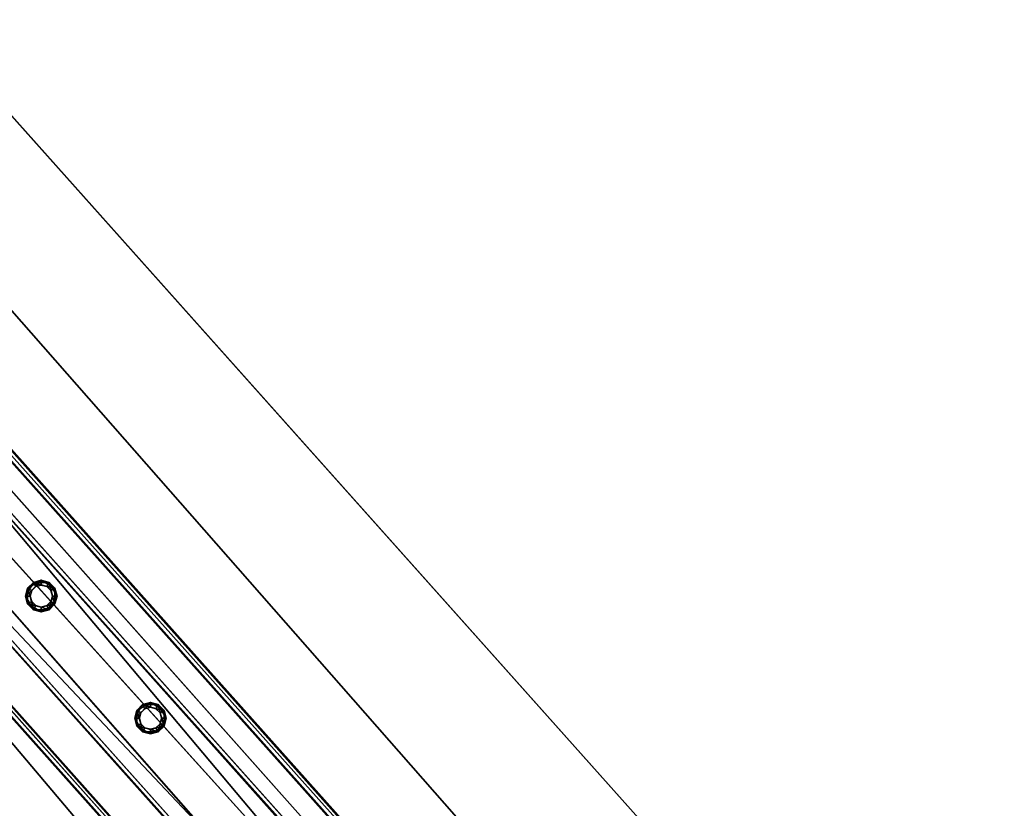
# Model space of a CAD drawing. Header units: millimetres. Extents: x 93711086 to 93775423, y 1247239064 to 1247319365.
# Tile 614 of 656: x 93727421 to 93728086, y 1247296902 to 1247297435. Entities that reach past the tile are written whole.
import ezdxf

# ---------------------------------------------------------------- set-up
doc = ezdxf.new("R2010")
doc.units = ezdxf.units.MM
doc.layers.add('BEAM', color=7, linetype='Continuous')
doc.layers.add('CONCRETE_ITEM', color=7, linetype='Continuous')

# ---------------------------------------------------------------- blocks, each defined once
blk = doc.blocks.new('15e559d2-59c4-40a1-8e6d-a9da91616b05')
at = {"color": 0, "transparency": 16777216}
mesh = blk.add_polyface(dxfattribs=at)
corners = [(93732402.79, 1247290959.39, 3988.8), (93732402.79, 1247290959.39, 4305.53), (93730959.56, 1247289572.89, 3633.7), (93730959.56, 1247289572.89, 3316.97), (93720519.88, 1247305091.11, 5616.56), (93732598.17, 1247291566.31, 4023.22), (93720298.97, 1247305338.46, 5063.47), (93732619.56, 1247291542.36, 4593.19), (93720317.37, 1247305317.87, 5553.56), (93732199.19, 1247291187.37, 4322.75), (93720106.24, 1247304728.57, 5525.84), (93719899.99, 1247304959.53, 5363), (93732205.93, 1247291179.82, 4502.46), (93719903.74, 1247304955.33, 5462.84), (93720167.22, 1247305212.77, 5169.74), (93732187.34, 1247291200.64, 4007.02), (93718371.43, 1247303668.57, 4381.66), (93732466.42, 1247291440.62, 4129.5), (93732486.67, 1247291465.98, 4033.21), (93720187.47, 1247305238.13, 5073.46), (93732260.76, 1247291223.51, 4572.35), (93720161.08, 1247304772.26, 5595.73), (93719958.57, 1247304999.02, 5532.73), (93718383.28, 1247303655.3, 4697.39)]
mesh.append_faces([[corners[k] for k in face] for face in [(0, 1, 2, 0), (2, 3, 0, 2), (4, 5, 6, 4), (4, 7, 5, 4), (6, 8, 4, 6), (9, 10, 11, 9), (10, 9, 12, 10), (13, 11, 10, 13), (3, 14, 15, 3), (3, 16, 14, 3), (17, 15, 14, 17), (15, 0, 3, 15), (18, 17, 19, 18), (14, 19, 17, 14), (5, 18, 6, 5), (19, 6, 18, 19), (20, 7, 4, 20), (4, 21, 20, 4), (12, 20, 21, 12), (21, 10, 12, 21), (22, 21, 4, 22), (4, 8, 22, 4), (10, 21, 13, 10), (22, 13, 21, 22), (2, 9, 23, 2), (9, 2, 1, 9), (11, 23, 9, 11), (23, 14, 16, 23), (13, 8, 11, 13), (8, 13, 22, 8), (23, 11, 14, 23), (14, 8, 6, 14), (8, 14, 11, 8), (6, 19, 14, 6), (20, 12, 9, 20), (20, 17, 7, 20), (17, 20, 9, 17), (5, 7, 17, 5), (15, 17, 9, 15), (18, 5, 17, 18), (3, 2, 16, 3), (23, 16, 2, 23), (0, 15, 1, 0), (9, 1, 15, 9)]], dxfattribs={"color": 0})
blk = doc.blocks.new('5bbbe152-908d-476c-86af-f8c3bda7d93c')
at = {"color": 0, "transparency": 16777216}
mesh = blk.add_polyface(dxfattribs=at)
corners = [(93732552.16, 1247291230.4, 5643.09), (93732470.37, 1247291493.61, 5652.86), (93732382.45, 1247291411.95, 5654.08), (93732639.45, 1247291312.74, 5641.9), (93732637.29, 1247291314.16, 5581.96), (93732468.04, 1247291495.23, 5592.92), (93732633.65, 1247291310.73, 5582.01), (93732464.37, 1247291491.82, 5592.97), (93732635.63, 1247291309.43, 5636.96), (93732466.52, 1247291490.34, 5647.91), (93732385.92, 1247291415.49, 5649.04), (93732553.64, 1247291235.26, 5583.09), (93732380.12, 1247291413.57, 5594.15), (93732383.78, 1247291416.97, 5594.1), (93732302.66, 1247291675.69, 5664.81), (93732214.1, 1247291594.73, 5666.08), (93732300.14, 1247291677.51, 5604.89), (93732296.45, 1247291674.13, 5604.95), (93732298.76, 1247291672.47, 5659.87), (93732217.58, 1247291598.26, 5661.04), (93732215.27, 1247291599.92, 5606.11), (93732211.58, 1247291596.54, 5606.16), (93731970.08, 1247292043.07, 5691.08), (93731880.9, 1247291962.79, 5692.4), (93731967.4, 1247292045.06, 5631.17), (93731963.68, 1247292041.72, 5631.23), (93731966.14, 1247292039.89, 5686.14), (93731884.39, 1247291966.3, 5687.35), (93731881.93, 1247291968.13, 5632.44), (93731878.21, 1247291964.79, 5632.49), (93720601.83, 1247304775.64, 6654.05), (93720512.37, 1247304695.67, 6655.39), (93720599.08, 1247304777.72, 6594.15), (93720595.35, 1247304774.38, 6594.2), (93720597.87, 1247304772.48, 6649.11), (93720515.87, 1247304699.17, 6650.34), (93720513.35, 1247304701.07, 6595.43), (93720509.62, 1247304697.74, 6595.49)]
mesh.append_faces([[corners[k] for k in face] for face in [(0, 1, 2, 0), (3, 5, 1, 3), (4, 7, 5, 4), (6, 9, 7, 6), (8, 10, 9, 8), (11, 12, 13, 11), (2, 14, 15, 2), (1, 16, 14, 1), (5, 17, 16, 5), (7, 18, 17, 7), (9, 19, 18, 9), (10, 20, 19, 10), (13, 21, 20, 13), (12, 15, 21, 12), (15, 22, 23, 15), (14, 24, 22, 14), (16, 25, 24, 16), (17, 26, 25, 17), (18, 27, 26, 18), (19, 28, 27, 19), (20, 29, 28, 20), (21, 23, 29, 21), (23, 30, 31, 23), (22, 32, 30, 22), (24, 33, 32, 24), (25, 34, 33, 25), (26, 35, 34, 26), (27, 36, 35, 27), (28, 37, 36, 28), (29, 31, 37, 29)]], dxfattribs={"vtx0": -1, "color": 0})
mesh.append_faces([[corners[k] for k in face] for face in [(30, 33, 34, 30), (35, 37, 31, 35)]], dxfattribs={"vtx0": -1, "vtx2": -1, "vtx3": -1, "color": 0})
mesh.append_faces([[corners[k] for k in face] for face in [(31, 30, 34, 31), (34, 35, 31, 34)]], dxfattribs={"vtx1": -1, "vtx2": -1, "vtx3": -1, "color": 0})
mesh.append_faces([[corners[k] for k in face] for face in [(3, 4, 5, 3), (4, 6, 7, 4), (6, 8, 9, 6), (2, 1, 14, 2), (1, 5, 16, 1), (5, 7, 17, 5), (7, 9, 18, 7), (9, 10, 19, 9), (10, 13, 20, 10), (13, 12, 21, 13), (12, 2, 15, 12), (15, 14, 22, 15), (14, 16, 24, 14), (16, 17, 25, 16), (17, 18, 26, 17), (18, 19, 27, 18), (19, 20, 28, 19), (20, 21, 29, 20), (21, 15, 23, 21), (23, 22, 30, 23), (22, 24, 32, 22), (24, 25, 33, 24), (25, 26, 34, 25), (26, 27, 35, 26), (27, 28, 36, 27), (28, 29, 37, 28), (29, 23, 31, 29), (30, 32, 33, 30), (35, 36, 37, 35)]], dxfattribs={"vtx2": -1, "vtx3": -1, "color": 0})
blk = doc.blocks.new('dd768c15-9aed-47a0-9acd-dcff9a34d9df')
at = {"color": 0, "transparency": 16777216}
mesh = blk.add_polyface(dxfattribs=at)
corners = [(93728582.2, 1247295704.43, 5069.08), (93728626.95, 1247295744.4, 5069.08), (93727300.2, 1247297230.04, 5181.29), (93727255.44, 1247297190.08, 5181.29), (93728625.45, 1247295746.07, 5029.14), (93727298.7, 1247297231.72, 5141.35), (93728623.22, 1247295744.08, 5029.14), (93727296.46, 1247297229.72, 5141.35), (93728624.6, 1247295742.52, 5066.08), (93727297.85, 1247297228.17, 5178.3), (93728584.33, 1247295706.55, 5066.08), (93727257.57, 1247297192.2, 5178.3), (93728582.94, 1247295708.11, 5029.14), (93727256.18, 1247297193.76, 5141.35), (93728580.7, 1247295706.11, 5029.14), (93727253.95, 1247297191.76, 5141.35)]
mesh.append_faces([[corners[k] for k in face] for face in [(0, 2, 3, 0), (1, 5, 2, 1), (4, 7, 5, 4), (6, 9, 7, 6), (8, 11, 9, 8), (10, 13, 11, 10), (12, 15, 13, 12), (14, 3, 15, 14)]], dxfattribs={"vtx0": -1, "color": 0})
mesh.append_faces([[corners[k] for k in face] for face in [(2, 7, 9, 2), (11, 15, 3, 11), (0, 12, 10, 0), (8, 4, 1, 8)]], dxfattribs={"vtx0": -1, "vtx2": -1, "vtx3": -1, "color": 0})
mesh.append_faces([[corners[k] for k in face] for face in [(3, 2, 9, 3), (9, 11, 3, 9), (1, 0, 10, 1), (10, 8, 1, 10)]], dxfattribs={"vtx1": -1, "vtx2": -1, "vtx3": -1, "color": 0})
mesh.append_faces([[corners[k] for k in face] for face in [(0, 1, 2, 0), (1, 4, 5, 1), (4, 6, 7, 4), (6, 8, 9, 6), (8, 10, 11, 8), (10, 12, 13, 10), (12, 14, 15, 12), (14, 0, 3, 14), (2, 5, 7, 2), (11, 13, 15, 11), (0, 14, 12, 0), (8, 6, 4, 8)]], dxfattribs={"vtx2": -1, "vtx3": -1, "color": 0})
blk = doc.blocks.new('e658cf4f-18b5-40f7-ac58-24027a610a77')
at = {"color": 0, "transparency": 16777216}
mesh = blk.add_polyface(dxfattribs=at)
corners = [(93727509.61, 1247296955.02, 5162.6), (93727505.89, 1247296956.02, 5162.6), (93727505.89, 1247296956.02, 6062.6), (93727509.61, 1247296955.02, 6062.6), (93727503.16, 1247296958.74, 5162.6), (93727503.16, 1247296958.74, 6062.6), (93727502.16, 1247296962.47, 5162.6), (93727502.16, 1247296962.47, 6062.6), (93727503.16, 1247296966.19, 5162.6), (93727503.16, 1247296966.19, 6062.6), (93727505.89, 1247296968.92, 5162.6), (93727505.89, 1247296968.92, 6062.6), (93727509.61, 1247296969.92, 5162.6), (93727509.61, 1247296969.92, 6062.6), (93727513.34, 1247296968.92, 5162.6), (93727513.34, 1247296968.92, 6062.6), (93727516.07, 1247296966.19, 5162.6), (93727516.07, 1247296966.19, 6062.6), (93727517.06, 1247296962.47, 5162.6), (93727517.06, 1247296962.47, 6062.6), (93727516.07, 1247296958.74, 5162.6), (93727516.07, 1247296958.74, 6062.6), (93727513.34, 1247296956.02, 5162.6), (93727513.34, 1247296956.02, 6062.6), (93727509.61, 1247296951.82, 5162.6), (93727514.94, 1247296953.24, 5162.6), (93727514.94, 1247296953.24, 6062.6), (93727509.61, 1247296951.82, 6062.6), (93727518.84, 1247296957.14, 5162.6), (93727518.84, 1247296957.14, 6062.6), (93727520.26, 1247296962.47, 5162.6), (93727520.26, 1247296962.47, 6062.6), (93727518.84, 1247296967.79, 5162.6), (93727518.84, 1247296967.79, 6062.6), (93727514.94, 1247296971.69, 5162.6), (93727514.94, 1247296971.69, 6062.6), (93727509.61, 1247296973.12, 5162.6), (93727509.61, 1247296973.12, 6062.6), (93727504.29, 1247296971.69, 5162.6), (93727504.29, 1247296971.69, 6062.6), (93727500.39, 1247296967.79, 5162.6), (93727500.39, 1247296967.79, 6062.6), (93727498.96, 1247296962.47, 5162.6), (93727498.96, 1247296962.47, 6062.6), (93727500.39, 1247296957.14, 5162.6), (93727500.39, 1247296957.14, 6062.6), (93727504.29, 1247296953.24, 5162.6), (93727504.29, 1247296953.24, 6062.6)]
mesh.append_faces([[corners[k] for k in face] for face in [(0, 2, 3, 0), (1, 5, 2, 1), (4, 7, 5, 4), (6, 9, 7, 6), (8, 11, 9, 8), (10, 13, 11, 10), (12, 15, 13, 12), (14, 17, 15, 14), (16, 19, 17, 16), (18, 21, 19, 18), (20, 23, 21, 20), (22, 3, 23, 22), (24, 26, 27, 24), (25, 29, 26, 25), (28, 31, 29, 28), (30, 33, 31, 30), (32, 35, 33, 32), (34, 37, 35, 34), (36, 39, 37, 36), (38, 41, 39, 38), (40, 43, 41, 40), (42, 45, 43, 42), (44, 47, 45, 44), (46, 27, 47, 46)]], dxfattribs={"vtx0": -1, "color": 0})
mesh.append_faces([[corners[k] for k in face] for face in [(27, 29, 3, 27), (17, 29, 33, 17), (45, 27, 3, 45), (13, 33, 37, 13), (41, 45, 5, 41), (9, 37, 41, 9), (30, 25, 18, 30), (34, 30, 18, 34), (1, 25, 46, 1), (38, 34, 14, 38), (6, 46, 42, 6), (42, 38, 10, 42)]], dxfattribs={"vtx0": -1, "vtx1": -1, "vtx2": -1, "vtx3": -1, "color": 0})
mesh.append_faces([[corners[k] for k in face] for face in [(29, 21, 23, 29), (29, 23, 3, 29), (45, 3, 2, 45), (45, 2, 5, 45), (41, 5, 7, 41), (41, 7, 9, 41), (25, 20, 18, 25), (34, 18, 16, 34), (34, 16, 14, 34), (38, 14, 12, 38), (38, 12, 10, 38)]], dxfattribs={"vtx0": -1, "vtx2": -1, "vtx3": -1, "color": 0})
mesh.append_faces([[corners[k] for k in face] for face in [(19, 21, 29, 19), (17, 19, 29, 17), (15, 17, 33, 15), (13, 15, 33, 13), (11, 13, 37, 11), (9, 11, 37, 9), (22, 20, 25, 22), (0, 22, 25, 0), (1, 0, 25, 1), (4, 1, 46, 4), (6, 4, 46, 6), (8, 6, 42, 8), (10, 8, 42, 10)]], dxfattribs={"vtx1": -1, "vtx2": -1, "vtx3": -1, "color": 0})
mesh.append_faces([[corners[k] for k in face] for face in [(0, 1, 2, 0), (1, 4, 5, 1), (4, 6, 7, 4), (6, 8, 9, 6), (8, 10, 11, 8), (10, 12, 13, 10), (12, 14, 15, 12), (14, 16, 17, 14), (16, 18, 19, 16), (18, 20, 21, 18), (20, 22, 23, 20), (22, 0, 3, 22), (24, 25, 26, 24), (25, 28, 29, 25), (28, 30, 31, 28), (30, 32, 33, 30), (32, 34, 35, 32), (34, 36, 37, 34), (36, 38, 39, 36), (38, 40, 41, 38), (40, 42, 43, 40), (42, 44, 45, 42), (44, 46, 47, 44), (46, 24, 27, 46), (29, 31, 33, 29), (33, 35, 37, 33), (37, 39, 41, 37), (41, 43, 45, 41), (45, 47, 27, 45), (27, 26, 29, 27), (25, 24, 46, 25), (46, 44, 42, 46), (42, 40, 38, 42), (38, 36, 34, 38), (34, 32, 30, 34), (30, 28, 25, 30)]], dxfattribs={"vtx2": -1, "vtx3": -1, "color": 0})
blk = doc.blocks.new('4be248e2-20ea-4332-a307-bc64e055bd4a')
at = {"color": 0, "transparency": 16777216}
mesh = blk.add_polyface(dxfattribs=at)
corners = [(93727435.9, 1247297037.55, 5168.83), (93727432.17, 1247297038.55, 5168.83), (93727432.17, 1247297038.55, 6068.83), (93727435.9, 1247297037.55, 6068.83), (93727429.45, 1247297041.27, 5168.83), (93727429.45, 1247297041.27, 6068.83), (93727428.45, 1247297045, 5168.83), (93727428.45, 1247297045, 6068.83), (93727429.45, 1247297048.72, 5168.83), (93727429.45, 1247297048.72, 6068.83), (93727432.17, 1247297051.45, 5168.83), (93727432.17, 1247297051.45, 6068.83), (93727435.9, 1247297052.45, 5168.83), (93727435.9, 1247297052.45, 6068.83), (93727439.62, 1247297051.45, 5168.83), (93727439.62, 1247297051.45, 6068.83), (93727442.35, 1247297048.72, 5168.83), (93727442.35, 1247297048.72, 6068.83), (93727443.35, 1247297045, 5168.83), (93727443.35, 1247297045, 6068.83), (93727442.35, 1247297041.27, 5168.83), (93727442.35, 1247297041.27, 6068.83), (93727439.62, 1247297038.55, 5168.83), (93727439.62, 1247297038.55, 6068.83), (93727435.9, 1247297034.35, 5168.83), (93727441.22, 1247297035.78, 5168.83), (93727441.22, 1247297035.78, 6068.83), (93727435.9, 1247297034.35, 6068.83), (93727445.12, 1247297039.67, 5168.83), (93727445.12, 1247297039.67, 6068.83), (93727446.55, 1247297045, 5168.83), (93727446.55, 1247297045, 6068.83), (93727445.12, 1247297050.32, 5168.83), (93727445.12, 1247297050.32, 6068.83), (93727441.22, 1247297054.22, 5168.83), (93727441.22, 1247297054.22, 6068.83), (93727435.9, 1247297055.65, 5168.83), (93727435.9, 1247297055.65, 6068.83), (93727430.57, 1247297054.22, 5168.83), (93727430.57, 1247297054.22, 6068.83), (93727426.68, 1247297050.32, 5168.83), (93727426.68, 1247297050.32, 6068.83), (93727425.25, 1247297045, 5168.83), (93727425.25, 1247297045, 6068.83), (93727426.68, 1247297039.67, 5168.83), (93727426.68, 1247297039.67, 6068.83), (93727430.57, 1247297035.78, 5168.83), (93727430.57, 1247297035.78, 6068.83)]
mesh.append_faces([[corners[k] for k in face] for face in [(0, 2, 3, 0), (1, 5, 2, 1), (4, 7, 5, 4), (6, 9, 7, 6), (8, 11, 9, 8), (10, 13, 11, 10), (12, 15, 13, 12), (14, 17, 15, 14), (16, 19, 17, 16), (18, 21, 19, 18), (20, 23, 21, 20), (22, 3, 23, 22), (24, 26, 27, 24), (25, 29, 26, 25), (28, 31, 29, 28), (30, 33, 31, 30), (32, 35, 33, 32), (34, 37, 35, 34), (36, 39, 37, 36), (38, 41, 39, 38), (40, 43, 41, 40), (42, 45, 43, 42), (44, 47, 45, 44), (46, 27, 47, 46)]], dxfattribs={"vtx0": -1, "color": 0})
mesh.append_faces([[corners[k] for k in face] for face in [(27, 29, 3, 27), (17, 29, 33, 17), (45, 27, 3, 45), (13, 33, 37, 13), (41, 45, 5, 41), (9, 37, 41, 9), (30, 25, 18, 30), (34, 30, 18, 34), (1, 25, 46, 1), (38, 34, 14, 38), (6, 46, 42, 6), (42, 38, 10, 42)]], dxfattribs={"vtx0": -1, "vtx1": -1, "vtx2": -1, "vtx3": -1, "color": 0})
mesh.append_faces([[corners[k] for k in face] for face in [(29, 21, 23, 29), (29, 23, 3, 29), (45, 3, 2, 45), (45, 2, 5, 45), (41, 5, 7, 41), (41, 7, 9, 41), (25, 20, 18, 25), (34, 18, 16, 34), (34, 16, 14, 34), (38, 14, 12, 38), (38, 12, 10, 38)]], dxfattribs={"vtx0": -1, "vtx2": -1, "vtx3": -1, "color": 0})
mesh.append_faces([[corners[k] for k in face] for face in [(19, 21, 29, 19), (17, 19, 29, 17), (15, 17, 33, 15), (13, 15, 33, 13), (11, 13, 37, 11), (9, 11, 37, 9), (22, 20, 25, 22), (0, 22, 25, 0), (1, 0, 25, 1), (4, 1, 46, 4), (6, 4, 46, 6), (8, 6, 42, 8), (10, 8, 42, 10)]], dxfattribs={"vtx1": -1, "vtx2": -1, "vtx3": -1, "color": 0})
mesh.append_faces([[corners[k] for k in face] for face in [(0, 1, 2, 0), (1, 4, 5, 1), (4, 6, 7, 4), (6, 8, 9, 6), (8, 10, 11, 8), (10, 12, 13, 10), (12, 14, 15, 12), (14, 16, 17, 14), (16, 18, 19, 16), (18, 20, 21, 18), (20, 22, 23, 20), (22, 0, 3, 22), (24, 25, 26, 24), (25, 28, 29, 25), (28, 30, 31, 28), (30, 32, 33, 30), (32, 34, 35, 32), (34, 36, 37, 34), (36, 38, 39, 36), (38, 40, 41, 38), (40, 42, 43, 40), (42, 44, 45, 42), (44, 46, 47, 44), (46, 24, 27, 46), (29, 31, 33, 29), (33, 35, 37, 33), (37, 39, 41, 37), (41, 43, 45, 41), (45, 47, 27, 45), (27, 26, 29, 27), (25, 24, 46, 25), (46, 44, 42, 46), (42, 40, 38, 42), (38, 36, 34, 38), (34, 32, 30, 34), (30, 28, 25, 30)]], dxfattribs={"vtx2": -1, "vtx3": -1, "color": 0})

msp = doc.modelspace()

# ---------------------------------------------------------------- block references
at = {"layer": 'BEAM', "color": 156, "true_color": 0x1e4383, "transparency": 33554687}
msp.add_blockref('5bbbe152-908d-476c-86af-f8c3bda7d93c', (0, 0), dxfattribs=at)
at = {"layer": 'BEAM', "color": 77, "true_color": 0x5b9723, "transparency": 33554687}
for name in ['dd768c15-9aed-47a0-9acd-dcff9a34d9df', '4be248e2-20ea-4332-a307-bc64e055bd4a', 'e658cf4f-18b5-40f7-ac58-24027a610a77']:
    msp.add_blockref(name, (0, 0), dxfattribs=at)
at = {"layer": 'CONCRETE_ITEM', "color": 222, "true_color": 0xc0298d, "transparency": 33554687}
msp.add_blockref('15e559d2-59c4-40a1-8e6d-a9da91616b05', (0, 0), dxfattribs=at)

doc.saveas('drawing.dxf')
